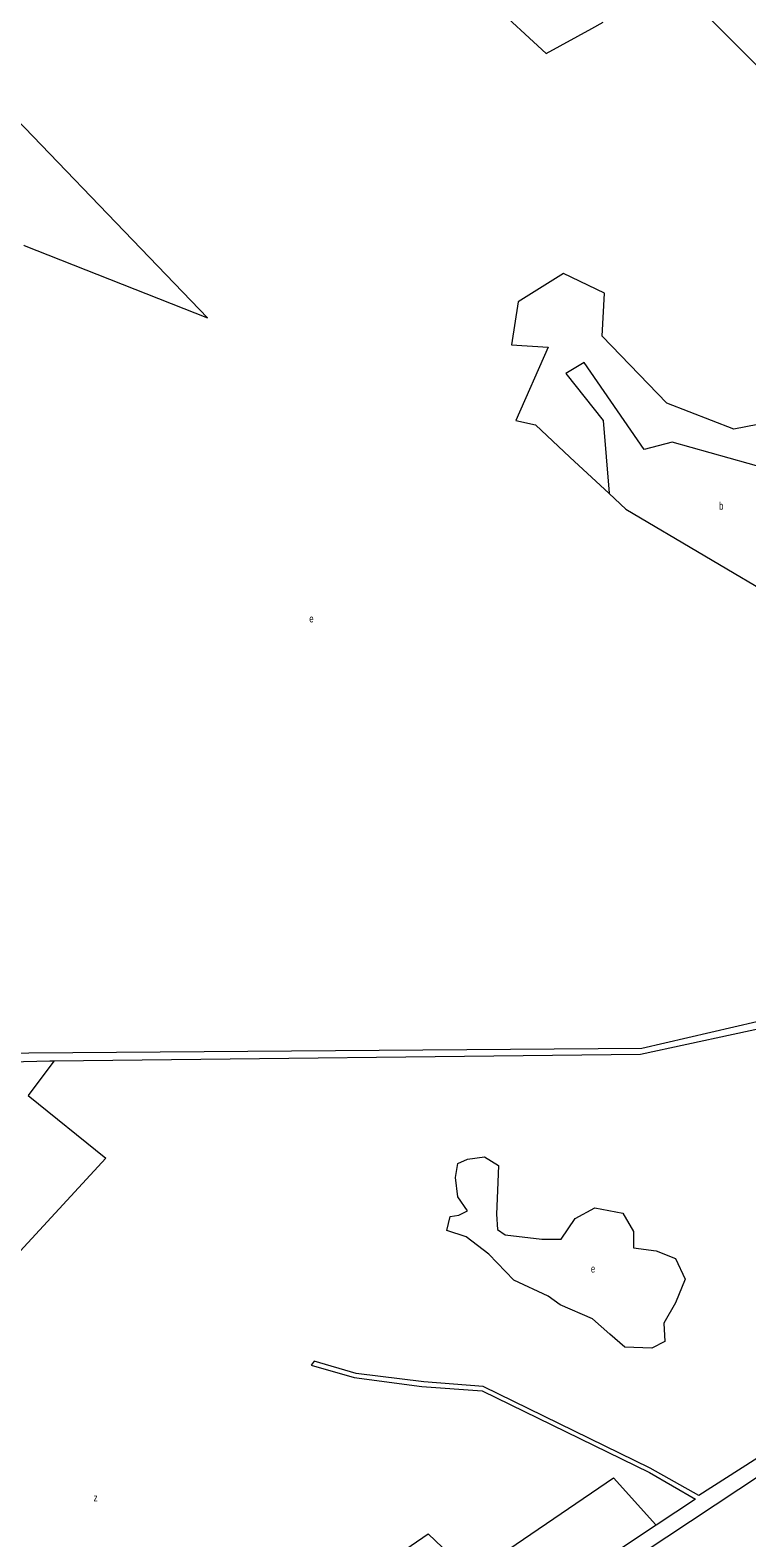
# Model space of a CAD drawing. Extents: x 639657 to 671642, y 222838 to 252123.
# Drawn here: x 644978 to 645919, y 230914 to 232893 of the extents above; entities that cross this region are included whole.
import ezdxf

# ---------------------------------------------------------------- set-up
doc = ezdxf.new("R2010")
doc.units = 0
doc.header["$LTSCALE"] = 4
doc.layers.add('1', color=7, linetype='Continuous', lineweight=13)
doc.layers.add('21', color=7, linetype='Continuous', lineweight=13)
doc.layers.add('7', color=7, linetype='Continuous')

msp = doc.modelspace()

# ---------------------------------------------------------------- linework, layer by layer
at = {"layer": '1'}
for points in [[(644884.12, 232272.57), (644880.3, 232216.71), (644880.35, 232148.13), (644936.98, 231811.22), (644945.54, 231663.85), (644941.77, 231636.3), (644918.09, 231550.41), (645781.03, 231556.74), (645962.33, 231599.01), (645990.38, 231628.09), (646044.364, 231668.749)], [(645009.376, 231540.263), (645779.21, 231548.85), (645961.64, 231588.33), (645967.41, 231571.63), (646001.33, 231515.46), (646019.93, 231445.38), (646035.1, 231373.98), (646037.14, 231344.34), (646086.67, 231235.46), (646091.5, 231206.5), (646094.35, 231122.07), (645855.57, 230969.85), (645792.01, 231005.74), (645572.77, 231112.67), (645494.71, 231118.75), (645405.84, 231130.1), (645350.45, 231146.08), (645346.85, 231140.89), (645403.11, 231124.48), (645491.98, 231112.71), (645571.32, 231107.07), (645790.78, 231000.14), (645851.54, 230965.08), (645799.898, 230930.74)], [(644817.681, 231391.49), (644830.75, 231425), (644861.86, 231466.18), (644912.79, 231521.56), (644916.94, 231537.82), (645003.67, 231540.2), (645009.376, 231540.263)], [(646378.26, 230612.84), (646478.3, 230640.08), (646366.2, 230736.72), (646223.74, 230877.97), (646098.63, 231103.63), (645307.38, 230579.87)], [(645799.898, 230930.74), (645246.76, 230562.93), (645232.78, 230563.65)]]:
    msp.add_lwpolyline(points, dxfattribs=at)
at = {"layer": '21'}
for points in [[(645352.106, 233133.118), (645431.433, 233063.674), (645510.76, 232995.647), (645655.249, 232862.429), (645715.326, 232895.177), (645730.123, 232903.243)], [(645836.569, 232959.235), (645876.231, 232978.641), (645904.562, 232921.952), (645873.398, 232904.945), (646032.052, 232746.217), (646096.636, 232798.523), (646097.136, 232798.928)], [(644969.389, 232610.525), (644969.889, 232610.327), (645210.451, 232515.211), (644871.703, 232866.986)], [(646444.088, 232529.05), (646221.871, 232414.588), (646165.209, 232397.582), (646114.213, 232423.092), (646032.052, 232394.747), (645901.729, 232369.237), (645813.903, 232403.25), (645728.91, 232491.118), (645731.743, 232547.807), (645677.914, 232573.317), (645618.418, 232536.469), (645609.919, 232479.78), (645658.082, 232476.946), (645615.585, 232380.575), (645641.083, 232374.906), (645686.413, 232332.39), (645738.17, 232284.591)], [(645967.584, 232141.687), (645968.084, 232142.043), (646078.503, 232220.712), (646054.765, 232252.378), (646084.834, 232272.962), (646070.59, 232296.712), (646054.765, 232285.628), (646040.521, 232312.545), (645988.296, 232295.128), (646026.278, 232217.545), (645997.791, 232196.962), (645945.566, 232317.295), (645820.541, 232352.128), (645784.142, 232342.628), (645705.012, 232456.628), (645681.273, 232442.378), (645730.334, 232380.628), (645738.129, 232285.092), (645738.17, 232284.591)], [(645738.17, 232284.591), (645760.074, 232264.363), (645967.584, 232141.687), (645987.411, 232129.966)], [(645009.376, 231540.263), (645009.001, 231539.764), (644975.304, 231494.814), (645077.296, 231412.615), (644944.14, 231268.059), (644818.181, 231391.002), (644817.681, 231391.49)], [(645161.002, 230611.473), (645161.502, 230611.83), (645250.823, 230675.661), (645171.496, 230772.032), (645301.819, 230868.402), (645355.648, 230820.217), (645500.137, 230919.422), (645556.799, 230865.568), (645743.784, 230993.117), (645799.448, 230931.24), (645799.898, 230930.74)]]:
    msp.add_lwpolyline(points, dxfattribs=at)
msp.add_lwpolyline([(645551.842, 231343.172), (645539.093, 231361.596), (645536.26, 231387.106), (645539.093, 231405.53), (645551.842, 231411.199), (645574.507, 231414.033), (645592.922, 231402.696), (645591.505, 231370.1), (645590.089, 231338.921), (645591.505, 231319.08), (645601.421, 231311.994), (645649.584, 231306.325), (645675.082, 231306.325), (645693.497, 231333.252), (645718.995, 231347.424), (645755.826, 231340.338), (645769.991, 231316.245), (645769.991, 231294.987), (645799.739, 231290.735), (645825.237, 231280.815), (645837.986, 231253.888), (645825.237, 231222.709), (645809.655, 231195.782), (645811.071, 231171.689), (645794.073, 231163.186), (645758.659, 231164.603), (645738.827, 231181.61), (645716.162, 231201.451), (645673.665, 231219.874), (645658.083, 231231.212), (645612.754, 231252.47), (645580.173, 231286.484), (645550.425, 231309.159), (645524.927, 231317.662), (645529.177, 231336.086), (645540.509, 231337.504)], close=True, dxfattribs=at)

# ---------------------------------------------------------------- texts
at = {"layer": '7'}
for s, width, p in [('b', 0.75, (645882.262, 232263.462)), ('e', 0.75, (645344.315, 232115.555)), ('e', 0.75, (645714.036, 231262.391)), ('z', 0.8, (645061.005, 230961.939))]:
    msp.add_text(s, height=10, dxfattribs=dict(at, width=width)).set_placement(p)

doc.saveas('drawing.dxf')
